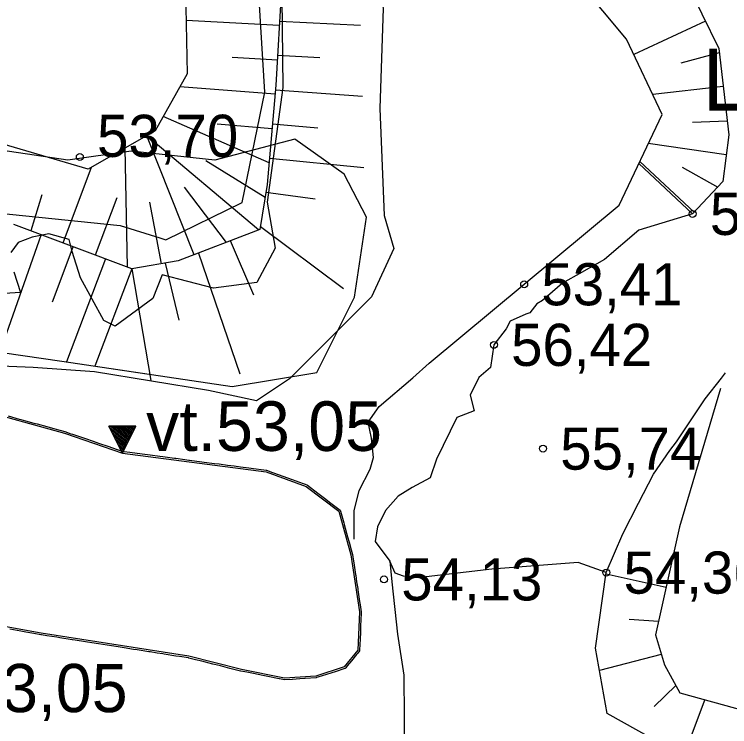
# Model space of a CAD drawing. Extents: x 532503 to 539665, y 6557663 to 6561526.
# Drawn here: x 535218.33 to 535259.88, y 6559566.26 to 6559607.66 of the extents above; entities that cross this region are included whole.
import ezdxf

# ---------------------------------------------------------------- set-up
doc = ezdxf.new("R2010")
doc.units = 0
for name, color, linetype in [('HALJASTUS', 7, 'Continuous'), ('KORGUS-EH2000', 7, 'Continuous'), ('RELJEEF', 7, 'Continuous'), ('VEEKOGU', 7, 'Continuous'), ('Veetase', 7, 'Continuous')]:
    doc.layers.add(name, color=color, linetype=linetype)

msp = doc.modelspace()

# ---------------------------------------------------------------- linework, layer by layer
at = {"layer": 'KORGUS-EH2000'}
for centre in [(535222.136, 6559599.372), (535257.731, 6559596.061), (535247.946, 6559591.972), (535246.188, 6559588.451), (535249.04, 6559582.422), (535252.717, 6559575.216), (535239.804, 6559574.823)]:
    msp.add_circle(centre, 0.2, dxfattribs=at)
at = {"layer": 'RELJEEF'}
for p, q in [((535233.723, 6559607.004), (535228.311, 6559607.309)), ((535233.738, 6559607.27), (535238.445, 6559607.036)), ((535258.48, 6559607.267), (535254.316, 6559605.332)), ((535257.057, 6559604.844), (535259.283, 6559605.448)), ((535230.978, 6559605.167), (535233.61, 6559605.007)), ((535236.069, 6559605.13), (535233.625, 6559605.273)), ((535233.48, 6559603.011), (535227.939, 6559603.438)), ((535233.504, 6559603.277), (535238.555, 6559602.899)), ((535259.512, 6559603.462), (535255.418, 6559602.991)), ((535233.126, 6559599.027), (535226.982, 6559601.723)), ((535230.105, 6559601.303), (535233.303, 6559601.019)), ((535235.962, 6559601.05), (535233.326, 6559601.285)), ((535257.721, 6559601.386), (535259.74, 6559601.475)), ((535232.508, 6559595.126), (535226.028, 6559600.603)), ((535228.776, 6559593.686), (535226.028, 6559600.603)), ((535259.687, 6559599.489), (535255.156, 6559600.148)), ((535224.899, 6559592.96), (535224.777, 6559599.888)), ((535229.45, 6559599.167), (535232.898, 6559597.041)), ((535233.149, 6559599.292), (535238.64, 6559598.759)), ((535257.822, 6559596.159), (535254.662, 6559599.106)), ((535221.158, 6559594.374), (535222.818, 6559598.767)), ((535257.731, 6559596.061), (535254.602, 6559598.98)), ((535257.116, 6559598.769), (535259.186, 6559597.621)), ((535228.195, 6559597.622), (535230.642, 6559594.406)), ((535219.922, 6559597.175), (535219.287, 6559595.081)), ((535235.813, 6559596.923), (535232.94, 6559597.304)), ((535224.288, 6559596.998), (535223.029, 6559593.667)), ((535226.189, 6559596.736), (535226.857, 6559593.158)), ((535232.624, 6559595.329), (535237.45, 6559591.721)), ((535219.882, 6559594.856), (535217.473, 6559588.032)), ((535220.545, 6559590.953), (535221.753, 6559594.149)), ((535232.25, 6559591.346), (535230.891, 6559594.502)), ((535229.025, 6559593.782), (535231.438, 6559586.774)), ((535223.624, 6559593.442), (535221.362, 6559587.458)), ((535225.149, 6559592.866), (535223.012, 6559587.214)), ((535225.149, 6559592.866), (535226.26, 6559586.38)), ((535227.905, 6559589.884), (535227.12, 6559593.203)), ((535256.191, 6559574.35), (535252.704, 6559575.125)), ((535254.054, 6559572.516), (535255.757, 6559572.397)), ((535255.913, 6559570.465), (535252.33, 6559569.521)), ((535255.498, 6559567.431), (535256.752, 6559568.661)), ((535258.446, 6559567.833), (535257.217, 6559564.585))]:
    msp.add_line(p, q, dxfattribs=at)
for points in [[(535180.95, 6559644.02), (535184.222, 6559643.133), (535187.298, 6559641.786), (535190.323, 6559639.602), (535192.354, 6559639.148), (535194.104, 6559639.905), (535196.81, 6559643.618), (535198.852, 6559645.548), (535201.763, 6559645.132), (535207.246, 6559643.259), (535211.783, 6559642.994), (535216.32, 6559642.729), (535221.349, 6559640.835), (535228.608, 6559635.879), (535237.051, 6559630.115), (535242.603, 6559626.323), (535247.779, 6559622.79), (535252.038, 6559617.264), (535256.297, 6559611.738), (535259.257, 6559605.676), (535259.835, 6559600.649), (535259.489, 6559597.946), (535257.731, 6559596.061)], [(535238.064, 6559577.16), (535238.077, 6559578.806), (535238.371, 6559579.99), (535239.009, 6559581.217), (535239.196, 6559581.906), (535239.074, 6559583.023), (535238.879, 6559583.961), (535239.532, 6559584.875), (535241.484, 6559586.532), (535242.437, 6559587.38), (535253.456, 6559596.563), (535255.959, 6559601.84), (535253.897, 6559606.224), (535251.143, 6559609.525), (535244.354, 6559617.621), (535239.083, 6559622.534), (535231.231, 6559630.26), (535212.693, 6559639.615)], [(535209.365, 6559635.341), (535220.067, 6559631.787), (535227.358, 6559628.441), (535232.846, 6559623.525), (535236.04, 6559619.628), (535238.4, 6559614.646), (535239.749, 6559608.024), (535239.568, 6559602.177), (535239.82, 6559595.976), (535240.37, 6559594.059), (535239.084, 6559591.245), (535234.314, 6559586.48), (535232.406, 6559585.207), (535229.616, 6559585.8), (535222.99, 6559586.882), (535219.434, 6559587.125), (535215.636, 6559587.295)], [(535209.365, 6559635.341), (535220.067, 6559631.787), (535227.358, 6559628.441), (535232.846, 6559623.525), (535236.04, 6559619.628), (535238.4, 6559614.646), (535239.749, 6559608.024), (535239.568, 6559602.177), (535239.82, 6559595.976), (535240.37, 6559594.059), (535239.084, 6559591.245), (535234.314, 6559586.48), (535232.406, 6559585.207), (535229.616, 6559585.8), (535222.99, 6559586.882), (535219.434, 6559587.125), (535215.636, 6559587.295)], [(535209.365, 6559635.341), (535220.067, 6559631.787), (535227.358, 6559628.441), (535232.846, 6559623.525), (535236.04, 6559619.628), (535238.4, 6559614.646), (535239.749, 6559608.024), (535239.568, 6559602.177), (535239.82, 6559595.976), (535240.37, 6559594.059), (535239.084, 6559591.245), (535234.314, 6559586.48), (535232.406, 6559585.207), (535229.616, 6559585.8), (535222.99, 6559586.882), (535219.434, 6559587.125), (535215.636, 6559587.295)], [(535176.697, 6559633.22), (535187.575, 6559632.88), (535193.137, 6559632.255), (535203.771, 6559630.671), (535211.127, 6559629.63), (535217.699, 6559627.774), (535226.897, 6559623.241), (535232.049, 6559616.626), (535232.751, 6559612.825), (535233.87, 6559608.641), (535233.93, 6559603.408), (535233.012, 6559596.737), (535233.487, 6559594.078), (535232.413, 6559592.066), (535229.907, 6559591.738), (535226.922, 6559592.528), (535226.369, 6559591.15), (535224.197, 6559589.528), (535223.529, 6559589.857), (535222.182, 6559592.348)], [(535176.697, 6559633.22), (535187.575, 6559632.88), (535193.137, 6559632.255), (535203.771, 6559630.671), (535211.127, 6559629.63), (535217.699, 6559627.774), (535226.897, 6559623.241), (535232.049, 6559616.626), (535232.751, 6559612.825), (535233.87, 6559608.641), (535233.93, 6559603.408), (535233.012, 6559596.737), (535233.487, 6559594.078), (535232.413, 6559592.066), (535229.907, 6559591.738), (535226.922, 6559592.528), (535226.369, 6559591.15), (535224.197, 6559589.528), (535223.529, 6559589.857), (535222.182, 6559592.348)], [(535218.305, 6559625.36), (535222.971, 6559623.341), (535227.761, 6559619.494), (535231.408, 6559616.193), (535232.522, 6559611.991), (535233.847, 6559609.209), (535233.527, 6559603.541), (535233.013, 6559597.763), (535232.597, 6559595.16), (535227.849, 6559593.328), (535225.149, 6559592.866), (535218.305, 6559595.452)], [(535215.017, 6559596.354), (535224.487, 6559595.392), (535226.787, 6559594.679), (535227.131, 6559594.55), (535231.561, 6559596.72), (535232.89, 6559603.128), (535232.387, 6559611.384), (535231.589, 6559615.591), (535227.032, 6559620.138), (535222.95, 6559622.998), (535218.104, 6559625.025)], [(535215.017, 6559596.354), (535224.487, 6559595.392), (535226.787, 6559594.679), (535227.131, 6559594.55), (535231.561, 6559596.72), (535232.89, 6559603.128), (535232.387, 6559611.384), (535231.589, 6559615.591), (535227.032, 6559620.138), (535222.95, 6559622.998), (535218.104, 6559625.025)], [(535211.621, 6559621.498), (535219.16, 6559619.761), (535225.3, 6559616.099), (535227.422, 6559613.385), (535228.28, 6559609.056), (535228.367, 6559604.204), (535226.513, 6559600.881), (535222.621, 6559598.654), (535217.689, 6559600.121)], [(535144.238, 6559605.907), (535140.023, 6559603.184), (535139.391, 6559601.253), (535145.528, 6559596.18), (535151.344, 6559593.19), (535159.881, 6559592.122), (535168.258, 6559591.642), (535175.355, 6559590.147), (535183.39, 6559588.454), (535195.484, 6559588.452), (535204.447, 6559587.839), (535207.74, 6559587.962), (535212.367, 6559586.97), (535216.544, 6559588.169), (535221.087, 6559587.498), (535226.037, 6559586.767)], [(535216.544, 6559588.169), (535221.087, 6559587.498), (535230.988, 6559586.035), (535235.898, 6559586.842), (535238.085, 6559591.22), (535238.779, 6559595.866), (535237.498, 6559598.375), (535234.617, 6559600.404), (535229.975, 6559599.176), (535225.119, 6559599.71), (535221.438, 6559599.176), (535213.594, 6559600.351)], [(535216.544, 6559588.169), (535221.087, 6559587.498), (535230.988, 6559586.035), (535235.898, 6559586.842), (535238.085, 6559591.22), (535238.779, 6559595.866), (535237.498, 6559598.375), (535234.617, 6559600.404), (535229.975, 6559599.176), (535225.119, 6559599.71), (535221.438, 6559599.176), (535213.594, 6559600.351)], [(535257.731, 6559596.061), (535254.615, 6559595.112), (535252.616, 6559593.418), (535251.269, 6559592.66), (535250.168, 6559592.027), (535249.013, 6559591.037), (535248.674, 6559590.83), (535248.27, 6559590.317), (535248.044, 6559590.23), (535247.14, 6559589.832), (535246.905, 6559589.388), (535246.188, 6559588.451), (535245.984, 6559587.128), (535245.31, 6559586.555), (535244.808, 6559585.523), (535245.032, 6559584.62), (535244.027, 6559584.233), (535242.845, 6559581.813), (535242.485, 6559580.73), (535241.441, 6559580.156), (535240.633, 6559579.655), (535239.895, 6559578.83), (535239.43, 6559577.878), (535239.284, 6559577.025), (535240.144, 6559575.872), (535240.268, 6559574.674), (535240.585, 6559571.642), (535240.948, 6559569.26), (535240.981, 6559566.813), (535240.956, 6559564.438)], [(535222.182, 6559592.348), (535221.685, 6559593.876), (535221.515, 6559594.569), (535220.342, 6559594.904), (535219.376, 6559594.701), (535218.546, 6559594.4), (535218.128, 6559593.827)], [(535222.182, 6559592.348), (535221.685, 6559593.876), (535221.515, 6559594.569), (535220.342, 6559594.904), (535219.376, 6559594.701), (535218.546, 6559594.4), (535218.128, 6559593.827)], [(535222.182, 6559592.348), (535221.685, 6559593.876), (535221.515, 6559594.569), (535220.342, 6559594.904), (535219.376, 6559594.701), (535218.546, 6559594.4), (535218.128, 6559593.827)], [(535218.31, 6559592.691), (535218.69, 6559591.487), (535215.907, 6559591.312)], [(535218.31, 6559592.691), (535218.69, 6559591.487), (535215.907, 6559591.312)], [(535218.31, 6559592.691), (535218.69, 6559591.487), (535215.907, 6559591.312)], [(535252.717, 6559575.216), (535253.668, 6559577.475), (535254.592, 6559579.253), (535255.45, 6559580.943), (535256.413, 6559582.305), (535256.796, 6559582.824), (535258.461, 6559585.304), (535259.416, 6559586.518), (535259.633, 6559586.824)], [(535259.345, 6559585.922), (535256.974, 6559577.868), (535255.579, 6559571.596), (535256.092, 6559569.858), (535256.985, 6559568.237), (535264.009, 6559566.296), (535273.312, 6559564.309), (535282.944, 6559562.192), (535290.158, 6559559.88), (535297.198, 6559558.022), (535301.367, 6559561.575), (535306.193, 6559564.439), (535313.267, 6559566.072), (535322.836, 6559568.006), (535329.507, 6559565.731), (535340.661, 6559560.917), (535350.696, 6559558.388), (535357.213, 6559558.325), (535365.84, 6559558.362)], [(535217.966, 6559584.317), (535218.616, 6559584.138), (535218.716, 6559584.111), (535218.98, 6559584.038), (535219.466, 6559583.904), (535219.651, 6559583.853), (535220.216, 6559583.697), (535220.686, 6559583.568), (535220.966, 6559583.491), (535221.269, 6559583.407), (535221.619, 6559583.288), (535221.716, 6559583.255), (535221.766, 6559583.238), (535222.466, 6559582.999), (535222.904, 6559582.85), (535223.216, 6559582.744), (535223.819, 6559582.538), (535223.966, 6559582.488), (535224.042, 6559582.462), (535224.631, 6559582.261), (535224.716, 6559582.25), (535225.047, 6559582.207), (535225.466, 6559582.152), (535225.911, 6559582.093), (535226.216, 6559582.053), (535226.774, 6559581.98), (535226.966, 6559581.955), (535227.637, 6559581.867), (535227.716, 6559581.856), (535228.237, 6559581.788), (535228.466, 6559581.758), (535228.501, 6559581.753), (535229.216, 6559581.659), (535229.364, 6559581.64), (535229.966, 6559581.561), (535230.227, 6559581.527), (535230.716, 6559581.463), (535231.091, 6559581.413), (535231.466, 6559581.364), (535231.954, 6559581.3), (535232.216, 6559581.266), (535232.817, 6559581.187), (535232.966, 6559581.167), (535232.988, 6559581.164), (535233.334, 6559581.038), (535233.716, 6559580.899), (535233.935, 6559580.819), (535234.466, 6559580.625), (535235.116, 6559580.388), (535235.216, 6559580.351), (535235.327, 6559580.311), (535235.357, 6559580.288), (535235.966, 6559579.824), (535236.342, 6559579.538), (535236.716, 6559579.253), (535237.264, 6559578.836), (535237.277, 6559578.788), (535237.466, 6559578.104), (535237.484, 6559578.038), (535237.491, 6559578.013), (535237.691, 6559577.288), (535237.777, 6559576.977), (535237.898, 6559576.538), (535237.971, 6559576.276), (535238.014, 6559575.99), (535238.045, 6559575.788), (535238.15, 6559575.104), (535238.16, 6559575.038), (535238.216, 6559574.673), (535238.275, 6559574.288), (535238.286, 6559574.218), (535238.39, 6559573.538), (535238.421, 6559573.333), (535238.482, 6559572.936), (535238.476, 6559572.788), (535238.465, 6559572.539), (535238.444, 6559572.038), (535238.434, 6559571.82), (535238.411, 6559571.288), (535238.403, 6559571.101), (535238.385, 6559570.668), (535238.279, 6559570.538), (535238.251, 6559570.503), (535238.216, 6559570.46), (535237.916, 6559570.088), (535237.673, 6559569.788), (535237.58, 6559569.674), (535237.556, 6559569.644), (535237.466, 6559569.615), (535237.029, 6559569.475), (535236.716, 6559569.375), (535236.46, 6559569.294), (535235.966, 6559569.136), (535235.892, 6559569.112), (535235.858, 6559569.101), (535235.216, 6559569.058), (535235.197, 6559569.057), (535234.913, 6559569.038), (535234.494, 6559569.01), (535234.466, 6559569.008), (535234.023, 6559568.979), (535233.729, 6559569.038), (535233.716, 6559569.041), (535233.713, 6559569.041), (535232.966, 6559569.192), (535232.773, 6559569.231), (535232.216, 6559569.343), (535231.834, 6559569.42), (535231.495, 6559569.488), (535231.466, 6559569.496), (535230.855, 6559569.649), (535230.716, 6559569.684), (535230.3, 6559569.788), (535229.966, 6559569.872), (535229.854, 6559569.9), (535229.216, 6559570.06), (535228.854, 6559570.15), (535228.466, 6559570.248), (535228.446, 6559570.253), (535227.918, 6559570.336), (535227.716, 6559570.368), (535227.028, 6559570.476), (535226.966, 6559570.486), (535226.634, 6559570.538), (535226.216, 6559570.604), (535226.138, 6559570.616), (535225.466, 6559570.722), (535225.248, 6559570.756), (535224.716, 6559570.84), (535224.357, 6559570.897), (535223.966, 6559570.958), (535223.467, 6559571.037), (535223.216, 6559571.076), (535222.577, 6559571.177), (535222.466, 6559571.195), (535221.872, 6559571.288), (535221.716, 6559571.313), (535221.687, 6559571.317), (535220.966, 6559571.431), (535220.797, 6559571.457), (535220.216, 6559571.549), (535219.906, 6559571.598), (535219.865, 6559571.604), (535219.466, 6559571.676), (535218.993, 6559571.761), (535218.716, 6559571.81), (535218.079, 6559571.925)], [(535271.185, 6559561.655), (535257.104, 6559564.609), (535252.775, 6559567.021), (535252.096, 6559570.833), (535252.717, 6559575.216), (535251.075, 6559575.808), (535246.068, 6559575.411), (535241.922, 6559574.922), (535240.934, 6559575.01), (535240.454, 6559575.192), (535240.144, 6559575.872)]]:
    msp.add_lwpolyline(points, dxfattribs=at)
at = {"layer": 'VEEKOGU'}
msp.add_lwpolyline([(535215.902, 6559584.782), (535221.239, 6559583.312), (535224.608, 6559582.164), (535232.964, 6559581.067), (535235.278, 6559580.222), (535237.177, 6559578.777), (535237.873, 6559576.255), (535238.382, 6559572.93), (535238.286, 6559570.706), (535237.497, 6559569.73), (535235.839, 6559569.2), (535234.03, 6559569.079), (535231.517, 6559569.586), (535228.466, 6559570.351), (535219.882, 6559571.703), (535209.6, 6559573.548)], dxfattribs=at)
msp.add_lwpolyline([(535215.902, 6559584.782), (535221.239, 6559583.312), (535224.608, 6559582.164), (535232.964, 6559581.067), (535235.278, 6559580.222), (535237.177, 6559578.777), (535237.873, 6559576.255), (535238.382, 6559572.93), (535238.286, 6559570.706), (535237.497, 6559569.73), (535235.839, 6559569.2), (535234.03, 6559569.079), (535231.517, 6559569.586), (535228.466, 6559570.351), (535219.882, 6559571.703), (535209.6, 6559573.548)], dxfattribs=at)
msp.add_lwpolyline([(535215.902, 6559584.782), (535221.239, 6559583.312), (535224.608, 6559582.164), (535232.964, 6559581.067), (535235.278, 6559580.222), (535237.177, 6559578.777), (535237.873, 6559576.255), (535238.382, 6559572.93), (535238.286, 6559570.706), (535237.497, 6559569.73), (535235.839, 6559569.2), (535234.03, 6559569.079), (535231.517, 6559569.586), (535228.466, 6559570.351), (535219.882, 6559571.703), (535209.6, 6559573.548)], dxfattribs=at)
msp.add_lwpolyline([(535215.902, 6559584.782), (535221.239, 6559583.312), (535224.608, 6559582.164), (535232.964, 6559581.067), (535235.278, 6559580.222), (535237.177, 6559578.777), (535237.873, 6559576.255), (535238.382, 6559572.93), (535238.286, 6559570.706), (535237.497, 6559569.73), (535235.839, 6559569.2), (535234.03, 6559569.079), (535231.517, 6559569.586), (535228.466, 6559570.351), (535219.882, 6559571.703), (535209.6, 6559573.548)], dxfattribs=at)
at = {"layer": 'Veetase'}
for p, q in [((535224.608, 6559582.164), (535223.819, 6559583.722)), ((535225.397, 6559583.722), (535223.819, 6559583.722)), ((535223.908, 6559583.722), (535224.983, 6559582.904)), ((535224.041, 6559583.722), (535225.019, 6559582.976)), ((535224.173, 6559583.722), (535225.056, 6559583.049)), ((535224.305, 6559583.722), (535225.093, 6559583.121)), ((535224.437, 6559583.722), (535225.13, 6559583.194)), ((535224.569, 6559583.722), (535225.166, 6559583.267)), ((535224.608, 6559582.164), (535225.397, 6559583.722)), ((535224.701, 6559583.722), (535225.203, 6559583.339)), ((535224.833, 6559583.722), (535225.24, 6559583.412)), ((535224.965, 6559583.722), (535225.277, 6559583.484)), ((535225.097, 6559583.722), (535225.313, 6559583.557)), ((535225.229, 6559583.722), (535225.35, 6559583.629)), ((535225.361, 6559583.722), (535225.387, 6559583.702)), ((535223.846, 6559583.669), (535224.946, 6559582.831)), ((535223.929, 6559583.505), (535224.909, 6559582.758)), ((535224.012, 6559583.341), (535224.872, 6559582.686)), ((535224.095, 6559583.178), (535224.836, 6559582.613)), ((535224.178, 6559583.014), (535224.799, 6559582.541)), ((535224.26, 6559582.85), (535224.762, 6559582.468)), ((535224.343, 6559582.687), (535224.725, 6559582.396)), ((535224.426, 6559582.523), (535224.689, 6559582.323)), ((535224.509, 6559582.359), (535224.652, 6559582.25)), ((535224.592, 6559582.196), (535224.615, 6559582.178))]:
    msp.add_line(p, q, dxfattribs=at)

# ---------------------------------------------------------------- texts
at = {"layer": 'HALJASTUS'}
msp.add_text('Ladu', height=3.6, dxfattribs=at).set_placement((535258.298, 6559602.06))
at = {"layer": 'KORGUS-EH2000'}
for s, p in [('53,70', (535223.136, 6559599.372)), ('57,22 ', (535258.731, 6559594.836)), ('53,41 ', (535248.946, 6559590.747)), ('56,42 ', (535247.188, 6559587.226)), ('55,74 ', (535250.04, 6559581.197)), ('54,36 ', (535253.717, 6559573.991)), ('54,13 ', (535240.804, 6559573.598))]:
    msp.add_text(s, height=2.45, dxfattribs=at).set_placement(p)
at = {"layer": 'Veetase'}
for height, p in [(2.88, (535225.984, 6559582.287)), (2.8, (535211.587, 6559567.106))]:
    msp.add_text('vt.53,05 ', height=height, dxfattribs=at).set_placement(p)

doc.saveas('drawing.dxf')
